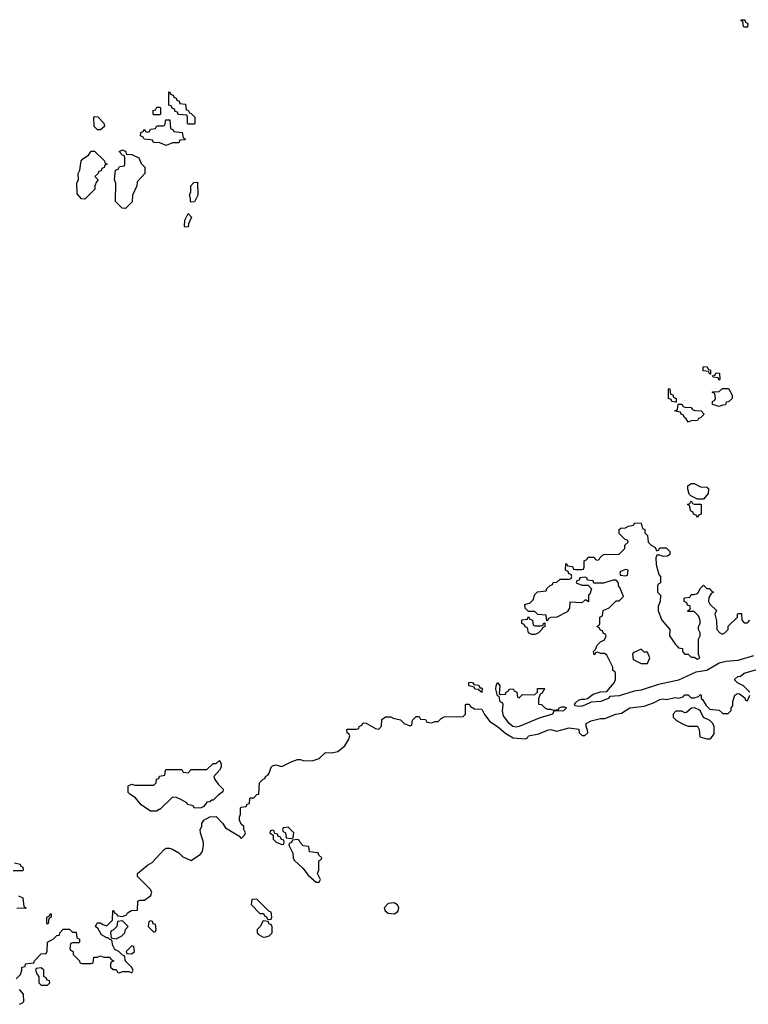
# Model space of a CAD drawing. Header units: inches. Extents: x 2701323 to 2964515, y 494916 to 722124.
# Tile 262 of 656: x 2805792 to 2810456, y 611992 to 618294. Entities that reach past the tile are written whole.
import ezdxf

# ---------------------------------------------------------------- set-up
doc = ezdxf.new("R2010")
doc.units = ezdxf.units.IN
doc.header["$MEASUREMENT"] = 0
doc.layers.add('C8601', color=7, linetype='Continuous')
doc.layers.add('C8611', color=7, linetype='Continuous')

msp = doc.modelspace()

# ---------------------------------------------------------------- linework, layer by layer
at = {"layer": 'C8601', "color": 2, "elevation": 2}
for points in [[(2806870, 617626), (2806866, 617630), (2806866, 617670), (2806862, 617682), (2806807.3, 617687.3), (2806802, 617702), (2806787.3, 617707.3), (2806782, 617722), (2806767.3, 617727.3), (2806762, 617742), (2806747.3, 617747.3), (2806747.3, 617832.7), (2806754, 617830), (2806758, 617818), (2806774, 617810), (2806778, 617798), (2806792.7, 617792.7), (2806798, 617778), (2806812.7, 617772.7), (2806818, 617758), (2806852.7, 617752.7), (2806858, 617718), (2806870, 617714), (2806878, 617698), (2806890, 617694), (2806914, 617670), (2806914, 617630), (2806910, 617626)], [(2806650, 617686), (2806646, 617690), (2806647.3, 617712.7), (2806662, 617718), (2806670, 617734), (2806690, 617734), (2806694, 617730), (2806694, 617690), (2806690, 617686)], [(2806310, 617588), (2806289.1, 617589.1), (2806268, 617610), (2806266, 617670), (2806270, 617674), (2806292.7, 617672.7), (2806331.6, 617631.6), (2806334, 617610)], [(2806730, 617488.7), (2806690, 617506), (2806648.4, 617508.4), (2806642, 617522), (2806630, 617526), (2806588.4, 617528.4), (2806582, 617542), (2806566, 617550), (2806567.3, 617572.7), (2806582, 617578), (2806590, 617594), (2806598, 617578), (2806610, 617574), (2806622, 617578), (2806630, 617594), (2806662, 617598), (2806670, 617614), (2806710, 617614), (2806722, 617618), (2806727.3, 617652.7), (2806752.7, 617652.7), (2806758, 617598), (2806774, 617590), (2806778, 617578), (2806832.7, 617572.7), (2806838, 617538), (2806854, 617530), (2806850, 617526), (2806818, 617522), (2806810, 617506), (2806770, 617506)], [(2806210, 617146), (2806187.3, 617147.3), (2806160.4, 617180.4), (2806158, 617250), (2806168, 617270), (2806166, 617310), (2806178, 617330), (2806186, 617390), (2806196.4, 617403.6), (2806233.2, 617426.8), (2806250, 617452), (2806270, 617452), (2806334, 617390), (2806338, 617378), (2806352, 617370), (2806338, 617362), (2806332.7, 617347.3), (2806318, 617342), (2806312.7, 617327.3), (2806298, 617322), (2806292.7, 617307.3), (2806274, 617290), (2806294, 617270), (2806283.6, 617256.4), (2806274, 617230), (2806274, 617210)], [(2806470, 617086), (2806447.3, 617087.3), (2806406, 617130), (2806407.3, 617247.3), (2806398, 617270), (2806406, 617330), (2806422, 617338), (2806430, 617354), (2806462, 617358), (2806466, 617370), (2806466, 617410), (2806462, 617422), (2806450, 617426), (2806428, 617450), (2806450, 617462), (2806472, 617450), (2806474, 617434), (2806510, 617431.3), (2806554, 617410), (2806570, 617374), (2806594, 617350), (2806594, 617310), (2806543.6, 617256.4), (2806542, 617230), (2806514, 617170), (2806511.6, 617128.4)], [(2806890, 617126), (2806886, 617130), (2806886, 617150), (2806878, 617170), (2806887.3, 617192.7), (2806888.4, 617231.6), (2806907.3, 617252.7), (2806930, 617254), (2806931.6, 617171.6), (2806910, 617128)], [(2806850, 616966), (2806848, 616970), (2806848.9, 617011.1), (2806870, 617054), (2806891.3, 617030), (2806872.7, 616987.3), (2806870, 616968)], [(2809990, 615846), (2809966, 615850), (2809962, 615862), (2809946, 615870), (2809946, 615930), (2809950, 615934), (2809954, 615930), (2809958, 615898), (2809972.7, 615892.7), (2809978, 615878), (2809994, 615870), (2809994, 615846)], [(2809670, 614775.3), (2809638, 614762), (2809634, 614750), (2809638, 614738), (2809670, 614734), (2809682, 614738), (2809686, 614770)], [(2809090, 614414), (2809130, 614414), (2809142, 614418), (2809146, 614430), (2809154, 614434), (2809154, 614410), (2809138, 614402), (2809134, 614390), (2809110, 614368), (2809090, 614358), (2809070, 614358), (2809048.7, 614368.7), (2809042, 614402), (2809027.3, 614407.3), (2809022, 614422), (2809006, 614430), (2809007.3, 614452.7), (2809042, 614458), (2809050, 614474), (2809058, 614458), (2809074, 614450), (2809078, 614418)], [(2809770, 614266), (2809718, 614242), (2809714, 614230), (2809718, 614198), (2809770, 614174), (2809810, 614174), (2809826, 614210), (2809810, 614246), (2809790, 614246)], [(2808738, 614018), (2808750, 614018), (2808752.5, 614012.5), (2808750, 613988), (2808727.3, 614007.3), (2808706, 614010), (2808702, 614022), (2808666, 614030), (2808666, 614050), (2808670, 614054), (2808690, 614052), (2808698, 614038), (2808730, 614034)], [(2808870, 613974), (2808902, 613978), (2808906, 613990), (2808922, 613998), (2808926, 614010), (2808950, 614012), (2808958, 613998), (2808974, 613990), (2808978, 613958), (2808990, 613954), (2809010, 613974), (2809087.3, 613972.7), (2809106, 613990), (2809107.3, 614012.7), (2809150, 614014), (2809154, 614010), (2809142, 613998), (2809136.9, 613983.1), (2809123.6, 613976.4), (2809112.7, 613947.3), (2809114, 613914), (2809131.6, 613911.6), (2809154, 613890), (2809170, 613882), (2809190, 613882), (2809210, 613874), (2809242, 613878), (2809246, 613890), (2809263.1, 613896.9), (2809276.9, 613896.9), (2809292, 613890), (2809272, 613870), (2809212, 613868), (2809202, 613850), (2809116.7, 613823.3), (2808990, 613769.6), (2808970, 613765.6), (2808949.7, 613769.7), (2808926, 613790), (2808890, 613838), (2808882, 613870), (2808886, 613910), (2808882, 613922), (2808868.4, 613928.4), (2808862, 613962), (2808850, 613966), (2808839, 614010), (2808841.2, 614030), (2808850, 614051.3), (2808864.7, 614030), (2808862, 613982)], [(2806910, 613248), (2806902, 613262), (2806866, 613270), (2806862, 613282), (2806823.1, 613303.1), (2806796.4, 613316.4), (2806770, 613318), (2806690, 613238), (2806682, 613238), (2806670, 613228), (2806630, 613228.7), (2806569.5, 613269.5), (2806533.2, 613313.2), (2806496.4, 613336.4), (2806487.3, 613347.3), (2806486, 613390), (2806510, 613402), (2806530, 613394), (2806650, 613394), (2806666, 613410), (2806667.3, 613432.7), (2806682, 613438), (2806687.3, 613452.7), (2806722, 613458), (2806726, 613490), (2806730, 613494), (2806830, 613494), (2806838, 613478), (2806870, 613474), (2806890, 613494), (2806990, 613494), (2807030, 613534), (2807050, 613534), (2807070, 613552), (2807074, 613550), (2807082, 613530), (2807082, 613510), (2807072, 613490), (2807034, 613450), (2807042, 613430), (2807062, 613402), (2807094, 613370), (2807092.7, 613352.7), (2807062, 613330), (2807030, 613298), (2807022, 613298), (2807010, 613288), (2806990, 613286), (2806970, 613258), (2806954, 613250)], [(2807510, 613126), (2807478, 613122), (2807474, 613110), (2807478, 613098), (2807494, 613090), (2807498, 613058), (2807530, 613054), (2807542, 613058), (2807546, 613090)], [(2807410, 613106), (2807398, 613102), (2807394, 613090), (2807414, 613074), (2807414, 613050), (2807434, 613030), (2807470, 613014), (2807482, 613018), (2807486, 613030), (2807482, 613042), (2807467.3, 613047.3), (2807462, 613062), (2807447.3, 613067.3), (2807442, 613082), (2807426, 613086), (2807422, 613102)], [(2807570, 613046), (2807538, 613042), (2807532.7, 613027.3), (2807518, 613022), (2807514, 613010), (2807539.6, 612959.6), (2807542, 612930), (2807550, 612914), (2807603.6, 612863.6), (2807639.6, 612819.6), (2807690, 612774), (2807710, 612774), (2807718, 612790), (2807698, 612830), (2807706, 612850), (2807706, 612910), (2807722, 612918), (2807726, 612930), (2807707.3, 612947.3), (2807702, 612962), (2807647.3, 612967.3), (2807642, 613002), (2807607.3, 613007.3), (2807587.3, 613027.3), (2807582, 613042)], [(2807310, 612666), (2807278, 612662), (2807274, 612630), (2807330, 612574), (2807352.7, 612572.7), (2807358, 612558), (2807372.7, 612552.7), (2807378, 612538), (2807390, 612534), (2807402, 612538), (2807406, 612550), (2807402, 612582), (2807387.3, 612587.3)], [(2808190, 612642), (2808150, 612638), (2808124.7, 612610), (2808131.3, 612590), (2808150, 612576), (2808188.9, 612571.1), (2808210, 612584.7), (2808215.3, 612590), (2808219, 612610), (2808210, 612628)], [(2805970, 612506), (2805966, 612510), (2805966, 612550), (2805982, 612558), (2805990, 612574), (2805994, 612570), (2805994, 612550), (2805978, 612542), (2805974, 612510)], [(2806450, 612526), (2806418, 612522), (2806414, 612490), (2806390, 612466), (2806378, 612462), (2806374, 612450), (2806378, 612418), (2806410, 612412), (2806430, 612422), (2806446, 612430), (2806466, 612450), (2806468.4, 612471.6), (2806486, 612490)], [(2806630, 612526), (2806618, 612522), (2806614, 612490), (2806650, 612454), (2806662, 612458), (2806666, 612470), (2806662, 612502), (2806647.3, 612507.3), (2806642, 612522)], [(2807350, 612526), (2807330.9, 612489.1), (2807312, 612470), (2807312, 612450), (2807319.6, 612439.6), (2807350, 612422), (2807370, 612424.7), (2807388.9, 612431.1), (2807408, 612450), (2807407.3, 612487.3), (2807402, 612502), (2807390, 612506), (2807382, 612522)], [(2806510, 612366), (2806474, 612330), (2806478, 612318), (2806510, 612314), (2806526, 612330), (2806522, 612362)], [(2805930, 612226), (2805898, 612222), (2805894, 612210), (2805903.6, 612183.6), (2805914, 612170), (2805914, 612130), (2805930, 612114), (2805970, 612114), (2805986, 612130), (2805982, 612142), (2805967.3, 612147.3), (2805962, 612162), (2805946, 612170), (2805946, 612210)]]:
    msp.add_lwpolyline(points, close=True, dxfattribs=at)
for points in [[(2810000, 615786.9), (2809986, 615790), (2810000, 615797)], [(2810000, 614064.9), (2809880.7, 614039.3), (2809770, 614003.5), (2809724.4, 613995.6), (2809630, 613966), (2809570, 613962), (2809558, 613950), (2809511.3, 613930), (2809450, 613926), (2809410, 613907.3), (2809390, 613899.5), (2809370, 613899), (2809350, 613902), (2809344, 613910), (2809350, 613922), (2809370, 613938), (2809390, 613946), (2809410, 613944.7), (2809426, 613950), (2809462, 613978), (2809510, 613991.3), (2809550, 613994), (2809598, 614050), (2809606, 614070), (2809606, 614110), (2809602, 614122), (2809588.4, 614128.4), (2809588, 614150), (2809550, 614226), (2809536.4, 614236.4), (2809510, 614238), (2809490, 614246), (2809478, 614242), (2809474, 614230), (2809468.4, 614228.4), (2809466, 614250), (2809478, 614262), (2809488.9, 614291.1), (2809510, 614312), (2809534.6, 614325.4), (2809546, 614350), (2809542, 614362), (2809530, 614366), (2809522, 614382), (2809510, 614386), (2809502, 614402), (2809486, 614410), (2809502, 614418), (2809506, 614430), (2809506, 614470), (2809522, 614478), (2809527.3, 614512.7), (2809566, 614530), (2809610, 614574), (2809630, 614574), (2809658, 614602), (2809636.4, 614656.4), (2809626, 614670), (2809626, 614690), (2809610, 614706), (2809590, 614706), (2809528.4, 614688.4), (2809468, 614688), (2809462, 614702), (2809427.3, 614707.3), (2809422, 614722), (2809410, 614726), (2809378, 614722), (2809372.7, 614707.3), (2809358, 614702), (2809354, 614690), (2809390, 614674), (2809430, 614674), (2809451.6, 614651.6), (2809442, 614618), (2809434, 614610), (2809432.7, 614567.3), (2809418, 614578), (2809410, 614578), (2809390, 614562), (2809314, 614566), (2809311.6, 614528.4), (2809296.9, 614503.1), (2809231.1, 614468.9), (2809192, 614468), (2809178, 614462), (2809170, 614446), (2809166, 614446), (2809162, 614482), (2809108, 614488), (2809090, 614506), (2809050, 614506), (2809028.4, 614528.4), (2809026, 614550), (2809059, 614561), (2809069.1, 614570.9), (2809079, 614581), (2809090, 614614), (2809107.3, 614632.7), (2809162, 614638), (2809167.3, 614652.7), (2809187.3, 614672.7), (2809202, 614678), (2809207.3, 614692.7), (2809230, 614694), (2809252.7, 614712.7), (2809310, 614714), (2809322, 614718), (2809326, 614730), (2809322, 614742), (2809307.3, 614747.3), (2809302, 614762), (2809286, 614770), (2809287.3, 614812.7), (2809294, 614810), (2809298, 614798), (2809330, 614794), (2809338, 614778), (2809350, 614774), (2809390, 614774), (2809402, 614778), (2809406, 614790), (2809406, 614830), (2809422, 614838), (2809430, 614854), (2809470, 614854), (2809478, 614838), (2809490, 614834), (2809502, 614838), (2809507.3, 614852.7), (2809528.4, 614871.6), (2809630, 614874), (2809666, 614910), (2809666, 614930), (2809686, 614950), (2809682, 614962), (2809667.3, 614967.3), (2809630, 615006), (2809628.4, 615031.6), (2809640.4, 615039.6), (2809670, 615042), (2809690, 615052), (2809722, 615058), (2809730, 615074), (2809771.1, 615071.1), (2809778, 615038), (2809794, 615030), (2809794, 615010), (2809811.6, 614991.6), (2809814, 614950), (2809834, 614930), (2809858, 614918), (2809870, 614894), (2809882, 614898), (2809890, 614914), (2809930, 614914), (2809954, 614890), (2809954, 614870), (2809939.6, 614860.4), (2809910, 614858), (2809890, 614866), (2809870, 614866), (2809864.7, 614850), (2809866.4, 614806.4), (2809883.6, 614743.6), (2809894, 614730), (2809894, 614690), (2809878, 614682), (2809874, 614670), (2809874, 614630), (2809894, 614610), (2809892, 614570), (2809879.6, 614540.4), (2809878, 614510), (2809902, 614450), (2809954, 614390), (2809952, 614350), (2809990, 614294), (2810000, 614284)], [(2805770, 612154), (2805796.4, 612183.6), (2805806, 612210), (2805806, 612230), (2805826, 612234), (2805830, 612252), (2805882, 612258), (2805886, 612270), (2805930, 612314), (2805962, 612318), (2805967.3, 612332.7), (2805969.2, 612390.8), (2806008.9, 612411.1), (2806030, 612432), (2806046, 612434), (2806048, 612450), (2806070, 612472), (2806110, 612472), (2806130, 612454), (2806152.7, 612452.7), (2806158, 612418), (2806174, 612410), (2806174, 612390), (2806170, 612386), (2806130, 612386), (2806118, 612382), (2806114, 612350), (2806118, 612338), (2806134, 612330), (2806134, 612310), (2806174, 612270), (2806178, 612258), (2806190, 612254), (2806250, 612254), (2806262, 612258), (2806267.3, 612292.7), (2806290, 612294), (2806310, 612302), (2806330, 612294), (2806370, 612294), (2806378, 612278), (2806394, 612270), (2806378, 612262), (2806374, 612250), (2806374, 612230), (2806390, 612214), (2806410, 612214), (2806418, 612198), (2806430, 612194), (2806450, 612202), (2806490, 612202), (2806510, 612194), (2806518, 612210), (2806508, 612230), (2806468.4, 612268.4), (2806462, 612302), (2806450, 612306), (2806426, 612330), (2806402, 612342), (2806388.4, 612368.4), (2806382, 612402), (2806370, 612406), (2806358, 612418), (2806350, 612418), (2806316.4, 612436.4), (2806295.3, 612475.3), (2806278, 612490), (2806286, 612510), (2806290, 612514), (2806310, 612514), (2806323.6, 612503.6), (2806350, 612494), (2806386, 612530), (2806388, 612592), (2806394, 612590), (2806398, 612578), (2806414, 612570), (2806418, 612558), (2806450, 612554), (2806475.3, 612564.7), (2806483.1, 612576.9), (2806508.4, 612591.6), (2806546, 612594), (2806547.3, 612652.7), (2806562, 612658), (2806590, 612658), (2806632.1, 612687.9), (2806638, 612710), (2806628, 612730), (2806546, 612810), (2806546, 612830), (2806610, 612882), (2806640.4, 612899.6), (2806716.5, 612983.5), (2806730, 612991), (2806750.9, 612990.9), (2806770, 612984.7), (2806810, 612962), (2806836.9, 612936.9), (2806890, 612912), (2806950, 612952), (2806962, 612970), (2806968.7, 613010), (2806968.4, 613028.4), (2806948.9, 613088.9), (2806948, 613110), (2806958, 613130), (2806958, 613150), (2806970, 613171.3), (2807010, 613191), (2807050, 613194), (2807090, 613152), (2807110, 613122), (2807194, 613070), (2807210, 613054), (2807230, 613074), (2807238, 613090), (2807226, 613110), (2807226, 613130), (2807210, 613146), (2807198, 613170), (2807198, 613190), (2807206, 613210), (2807206, 613250), (2807210, 613254), (2807242, 613258), (2807247.3, 613272.7), (2807262, 613278), (2807266, 613310), (2807270, 613314), (2807290, 613314), (2807310, 613334), (2807322, 613338), (2807328, 613410), (2807350, 613434), (2807362, 613438), (2807366, 613450), (2807380.4, 613459.6), (2807388.9, 613471.1), (2807402, 613510), (2807410, 613518), (2807430, 613524.7), (2807470, 613514), (2807530, 613544.7), (2807570, 613558), (2807590, 613558), (2807610, 613551.3), (2807670, 613552), (2807710, 613564.7), (2807750, 613604.7), (2807790, 613601), (2807829.1, 613610.9), (2807873.2, 613646.8), (2807898, 613690), (2807906, 613710), (2807902, 613722), (2807888.7, 613728.7), (2807886, 613750), (2807890, 613754), (2807950, 613754), (2807962, 613758), (2807966, 613770), (2807982, 613778), (2807990, 613794), (2808010, 613792), (2808070, 613758), (2808090, 613752), (2808108.7, 613771.3), (2808110, 613814), (2808132.7, 613832.7), (2808167.3, 613832.7), (2808183.6, 613823.6), (2808230, 613812), (2808254, 613790), (2808290, 613774), (2808302, 613778), (2808306, 613810), (2808330, 613834), (2808350, 613834), (2808358, 613818), (2808390, 613814), (2808398, 613798), (2808430, 613794), (2808450, 613802), (2808470, 613802), (2808490, 613822), (2808510, 613832), (2808630, 613834), (2808646, 613850), (2808646, 613910), (2808650, 613914), (2808670, 613914), (2808678, 613898), (2808703.6, 613883.6), (2808750, 613882), (2808766.4, 613846.4), (2808801.6, 613801.6), (2808850.3, 613770.3), (2808904.6, 613724.6), (2808950, 613698.4), (2809030, 613691.3), (2809042, 613698), (2809048.7, 613710), (2809116, 613724), (2809170, 613747.3), (2809190.3, 613750.3), (2809230, 613741), (2809310, 613761), (2809372, 613752), (2809374, 613730), (2809392.7, 613712.7), (2809410, 613712), (2809428, 613730), (2809427.3, 613747.3), (2809418, 613770), (2809418, 613790), (2809450, 613806), (2809510, 613820.7), (2809538, 613822), (2809608.7, 613850), (2809644.8, 613855.2), (2809698, 613890), (2809790, 613901), (2809850, 613921), (2809890, 613942.8), (2809910, 613946.8), (2809930, 613942.8), (2809990, 613954.8), (2810000, 613953.1)], [(2810000, 613867.5), (2809992.7, 613867.3), (2809974, 613850), (2809974, 613830), (2809994, 613810), (2810000, 613806.8)], [(2805758, 612898), (2805794, 612890), (2805798, 612878), (2805812, 612870), (2805814, 612850), (2805810, 612846), (2805750, 612846)], [(2805785.4, 612685.4), (2805812.7, 612672.7), (2805818, 612618), (2805834, 612610), (2805830, 612606), (2805772.7, 612607.3)], [(2805790, 611992), (2805810, 612002), (2805818, 612010), (2805816.4, 612056.4), (2805790, 612086)]]:
    msp.add_lwpolyline(points, dxfattribs=at)
at = {"layer": 'C8611', "color": 2, "elevation": 2}
for points in [[(2810430, 618246), (2810426, 618250), (2810422, 618282), (2810410, 618286), (2810410, 618294), (2810432.7, 618292.7), (2810438, 618278), (2810454, 618270), (2810450, 618246)], [(2810210, 616026), (2810202, 616042), (2810167.3, 616047.3), (2810166, 616070), (2810170, 616074), (2810191.6, 616071.6), (2810198, 616058), (2810214, 616050), (2810214, 616026)], [(2810270, 615986), (2810262, 616002), (2810230, 616006), (2810226, 616014), (2810242, 616018), (2810250, 616034), (2810271.6, 616031.6), (2810274, 615990)], [(2810270, 615818), (2810226, 615830), (2810226, 615850), (2810242, 615858), (2810246, 615870), (2810242, 615902), (2810227.3, 615907.3), (2810227.3, 615912.7), (2810270, 615914), (2810290, 615934), (2810330, 615934), (2810352, 615890), (2810352, 615870), (2810330, 615848), (2810314, 615846), (2810310, 615828), (2810292.7, 615827.3)], [(2810130, 615226), (2810087.3, 615247.3), (2810078, 615258), (2810068.4, 615288.4), (2810068, 615310), (2810090, 615324.7), (2810110, 615324.7), (2810150, 615304.7), (2810190, 615302), (2810202, 615290), (2810199.6, 615260.4), (2810170, 615226)], [(2810110, 615194), (2810150, 615194), (2810154, 615190), (2810154, 615130), (2810138, 615122), (2810130, 615108), (2810122, 615122), (2810106, 615130), (2810102, 615142), (2810086, 615150), (2810082, 615182), (2810066, 615190), (2810082, 615198), (2810090, 615214), (2810098, 615198)]]:
    msp.add_lwpolyline(points, close=True, dxfattribs=at)
for points in [[(2810000, 615797), (2810002, 615798), (2810006, 615834), (2810030, 615834), (2810038, 615818), (2810050, 615814), (2810090, 615812), (2810098, 615798), (2810112.7, 615792.7), (2810154, 615790), (2810174, 615770), (2810150, 615746), (2810138, 615742), (2810130, 615728), (2810090, 615726), (2810070, 615718), (2810059, 615739), (2810046, 615750), (2810042, 615762), (2810026, 615770), (2810022, 615782), (2810000, 615786.9)], [(2810000, 614284), (2810010, 614274), (2810034, 614270), (2810034, 614250), (2810050, 614234), (2810070, 614234), (2810090, 614214), (2810110, 614214), (2810130, 614202), (2810146, 614210), (2810138, 614230), (2810138, 614330), (2810148, 614350), (2810148, 614370), (2810138, 614390), (2810138, 614410), (2810148, 614430), (2810148, 614450), (2810138, 614478), (2810110, 614506), (2810070, 614506), (2810066, 614510), (2810082, 614518), (2810086, 614530), (2810082, 614542), (2810067.3, 614547.3), (2810062, 614562), (2810046, 614570), (2810046, 614590), (2810050, 614594), (2810082, 614598), (2810090, 614614), (2810110, 614614), (2810130, 614622), (2810138, 614630), (2810147.3, 614652.7), (2810170, 614674), (2810190, 614654), (2810210, 614654), (2810218, 614638), (2810234, 614630), (2810218, 614622), (2810203.6, 614596.4), (2810202, 614570), (2810210, 614554), (2810251.6, 614511.6), (2810242, 614490), (2810252.7, 614447.3), (2810254, 614390), (2810274, 614370), (2810290, 614362), (2810306, 614370), (2810326, 614390), (2810327.3, 614412.7), (2810386, 614470), (2810386, 614490), (2810390, 614494), (2810412.7, 614492.7), (2810414, 614450), (2810430, 614434), (2810450, 614434), (2810466, 614450)], [(2810490, 614222), (2810390, 614192.3), (2810314.4, 614185.6), (2810270, 614175.3), (2810190, 614129.4), (2810121.1, 614118.9), (2810010, 614067.1), (2810000, 614064.9)], [(2810466, 613990), (2810426, 614030), (2810386, 614050), (2810370, 614066), (2810370, 614072), (2810388, 614090), (2810407, 614093), (2810430, 614111.8), (2810510, 614135.8)], [(2810000, 613953.1), (2810010, 613951.3), (2810039, 613961), (2810050, 613972), (2810070, 613972), (2810090, 613954), (2810110, 613954), (2810138, 613962), (2810150, 613974), (2810154, 613970), (2810154, 613950), (2810163.6, 613943.6), (2810185.4, 613905.4), (2810210, 613882), (2810270, 613874), (2810292.7, 613852.7), (2810327.3, 613852.7), (2810347.3, 613872.7), (2810347.3, 613887.3), (2810356.4, 613903.6), (2810358, 613930), (2810368.9, 613971.1), (2810390, 613982), (2810399.6, 613979.6), (2810432.7, 613952.7), (2810438, 613938), (2810450, 613934), (2810466, 613970)], [(2810000, 613806.8), (2810043.6, 613783.6), (2810070, 613772), (2810131.3, 613771.3), (2810142, 613750), (2810144.7, 613704.7), (2810190, 613692), (2810210, 613692), (2810220.4, 613699.6), (2810236.4, 613723.6), (2810238, 613770), (2810228, 613790), (2810210, 613808), (2810168.7, 613828.7), (2810148.9, 613868.9), (2810138, 613878), (2810110, 613888.7), (2810091.6, 613888.4), (2810059.6, 613860.4), (2810050, 613858), (2810030, 613868), (2810000, 613867.5)]]:
    msp.add_lwpolyline(points, dxfattribs=at)

doc.saveas('drawing.dxf')
